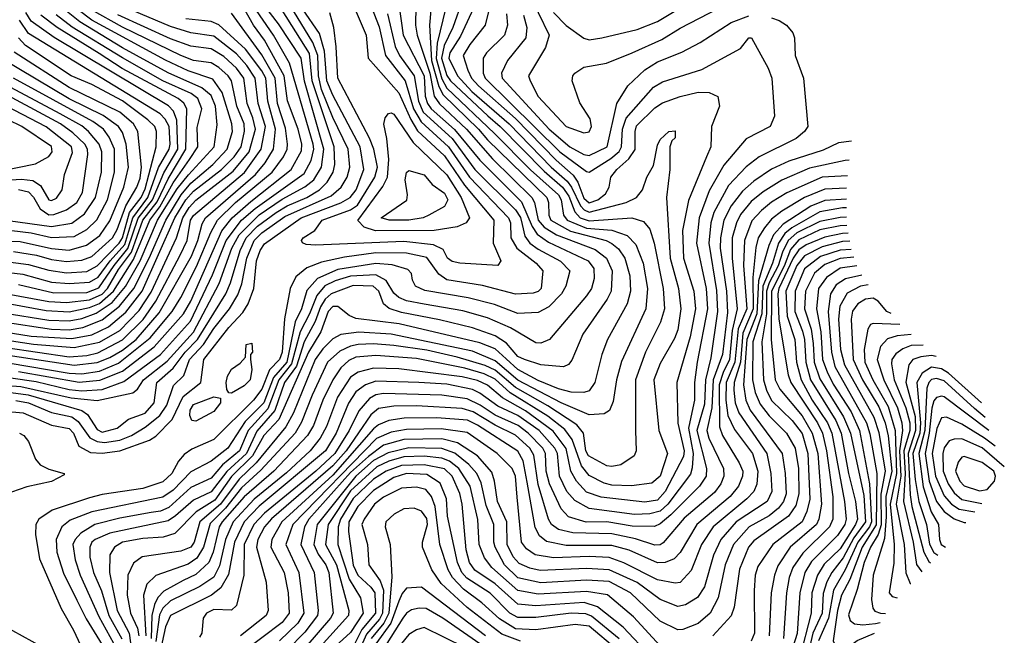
# Model space of a CAD drawing. Extents: x 501367 to 657802, y 482273 to 547541.
# Tile 641 of 656: x 616620 to 620503, y 527497 to 529926. Entities that reach past the tile are written whole.
import ezdxf

# ---------------------------------------------------------------- set-up
doc = ezdxf.new("R2010")
doc.units = 0

msp = doc.modelspace()

# ---------------------------------------------------------------- linework, layer by layer
at = {"layer": '0CON20XD'}
for points in [[(616555, 528484), (616625, 528479.4), (616823.6, 528433.6), (616925, 528423.5), (617066.2, 528453.8), (617085, 528468.2), (617108.1, 528505), (617201, 528579), (617305, 528693.9), (617406.7, 528885), (617457.2, 529025), (617485, 529076.8), (617564.2, 529155.8), (617655, 529218.3), (617745, 529266.6), (617779.7, 529295), (617810.2, 529345), (617819, 529415), (617743.2, 529683.2), (617729.9, 529775), (617640.5, 529910.5), (617501.7, 530091.7)], [(617976.9, 530055), (618038.1, 529898.1), (618062.3, 529785), (618139.6, 529685), (618173.4, 529575), (618203.6, 529523.6), (618311.2, 529425), (618393.3, 529305), (618548.2, 529145), (618555.5, 529125), (618556.4, 529065), (618580, 529025), (618657.2, 528965), (618683.2, 528935), (618675.9, 528865), (618665, 528853.3), (618645, 528846.6), (618575, 528843.8), (618445, 528877.9), (618305, 528899.9), (618272.3, 528922.3), (618225, 528988.2), (618145, 529005.1), (618025, 529005.9), (617900.9, 528989.1), (617810.4, 528969.6), (617752.5, 528947.5), (617708.4, 528911.6), (617687, 528865), (617663.7, 528746.3), (617655.6, 528615), (617644.9, 528585.1), (617605.5, 528544.5), (617575, 528468.8), (617541.8, 528425), (617385, 528269.4), (617298.3, 528231.7), (617268.9, 528211.1), (617246.2, 528183.8), (617220.2, 528135), (617185, 528102.6), (617105, 528077), (616945, 528053), (616895, 528040), (616748.5, 527991.5), (616695.2, 527954.8), (616684.2, 527935), (616682.6, 527895), (616698.4, 527798.4), (616783.3, 527603.3), (616832.7, 527517.3), (616868.7, 527438.7)], [(618105.9, 530055), (618132.7, 529865), (618215, 529705.2), (618218.8, 529625), (618227.9, 529595), (618242.8, 529575), (618335, 529493.1), (618435, 529372.5), (618598.2, 529208.2), (618640.5, 529110.5), (618660, 529080), (618705, 529048.5), (618862, 528975), (618884.4, 528945), (618884.8, 528905), (618874.3, 528865), (618855, 528837.1), (618709.1, 528665), (618675, 528649.5), (618655, 528651), (618555, 528710.8), (618465, 528749.6), (618367, 528777), (618215, 528803.4), (618145, 528816.9), (618115, 528829.9), (618095, 528847.5), (618065, 528897.5), (618025, 528920), (617925, 528913.8), (617863.5, 528896.5), (617823.8, 528876.1), (617791.7, 528838.3), (617762.8, 528765), (617726, 528694), (617692.3, 528567.7), (617642.2, 528505), (617598.9, 528391.1), (617521.2, 528305), (617486.8, 528225), (617419.7, 528170.3), (617375, 528116.9), (617295, 528080), (617208.3, 528001.7), (617175, 527987.3), (617138.2, 527981.8), (617015, 527959.8), (616916.3, 527933.7), (616860.5, 527899.5), (616838.3, 527875), (616829.5, 527855), (616838.2, 527795), (616859, 527735), (616931.9, 527571.9), (617005, 527440.4)], [(618183.3, 530055), (618180.3, 529905), (618187.6, 529865), (618236.7, 529715), (618254.9, 529625.1), (618274.9, 529594.9), (618381.3, 529495), (618485, 529376.7), (618640, 529225), (618649.7, 529205), (618664.3, 529135), (618688.1, 529108.1), (618737.3, 529077.3), (618888.9, 529018.9), (618934, 528985), (618956.2, 528935), (618952.8, 528855), (618936.7, 528823.3), (618840.3, 528685), (618797.2, 528582.8), (618784.1, 528565.9), (618764, 528556), (618675, 528564.1), (618610, 528585), (618585, 528597.3), (618539.5, 528649.5), (618495, 528679), (618405, 528710.1), (618275, 528742), (618125, 528771.5), (618076.7, 528786.7), (618054.8, 528804.8), (618036.4, 528855), (618014.2, 528874.2), (617935, 528877.9), (617848.9, 528845), (617825, 528823.4), (617806.1, 528793.9), (617784.7, 528735.3), (617741.7, 528655), (617711.5, 528558.5), (617664.1, 528494.1), (617626.4, 528383.6), (617555, 528302.9), (617514.4, 528215), (617436.3, 528143.6), (617375, 528062.9), (617305, 528030.4), (617235, 527968.2), (617205, 527949.1), (616975, 527900.7), (616918.1, 527875), (616905, 527864.2), (616896.2, 527845), (616896.8, 527805), (616911.5, 527745), (616942.2, 527672.2), (616971.4, 527575), (617023.4, 527483.4)], [(618248.9, 530055), (618235.4, 529904.6), (618243.4, 529765), (618272.5, 529662.5), (618289.8, 529629.8), (618428.9, 529495), (618465, 529451.7), (618699, 529225), (618705.7, 529205), (618706, 529155), (618714.7, 529134.7), (618791.9, 529091.9), (618932.9, 529055), (618955, 529043.8), (618981.5, 529021.5), (619005.9, 528985), (619025.5, 528915), (619028.6, 528855), (619015, 528805.6), (618937.8, 528665), (618915.7, 528605), (618888.4, 528495), (618865, 528461.6), (618845, 528454.7), (618795, 528456.9), (618745, 528469.6), (618665, 528502.7), (618585, 528545.5), (618538.1, 528588.1), (618495, 528626.9), (618435, 528651.6), (618115.9, 528725.9), (617945, 528747), (617918.7, 528758.7), (617875, 528794.8), (617855, 528794.2), (617836.3, 528775), (617807.9, 528695), (617758.9, 528615), (617641.5, 528348.5), (617583.3, 528285), (617538.6, 528205), (617455.9, 528124.1), (617389.3, 528030.7), (617315.4, 527984.6), (617231.5, 527898.5), (617185.9, 527884.1), (617105, 527878.8), (617025, 527864.5), (616993.4, 527845), (616975.6, 527814.4), (616974.2, 527745), (617004.1, 527595), (617051.4, 527505), (617056.9, 527466.9)], [(618620.7, 530045), (618707.9, 529865), (618693.2, 529816.8), (618626.9, 529705), (618632.7, 529685), (618665, 529622.9), (618775, 529505.4), (618845, 529479.7), (618865, 529484), (618875.2, 529505), (618869.7, 529535), (618828.9, 529598.9), (618798.8, 529685), (618801.2, 529705), (618809.1, 529715), (618845, 529739.1), (618933.8, 529755), (619035, 529795.7), (619152, 529848), (619225, 529892.4), (619415, 529990.9)], [(618725.1, 529955.1), (618775, 529903.9), (618845, 529853.2), (618865, 529847.1), (618915, 529854.8), (619055, 529887.3), (619135, 529919), (619356.4, 530053.6)], [(616585, 528512.6), (616685, 528499), (616815, 528466.7), (616865, 528461.9), (616945, 528467.3), (617030.8, 528499.2), (617174.8, 528605.2), (617293.6, 528736.4), (617380.7, 528919.3), (617434.4, 529055), (617494.7, 529135), (617548.1, 529181.9), (617741.2, 529318.9), (617769.6, 529370.4), (617779.5, 529415), (617776.9, 529435), (617684.2, 529754.2), (617621.3, 529865), (617512.9, 530022.9)], [(616605, 528423.2), (616655, 528414.1), (616745, 528376.7), (616825, 528358.9), (616851.2, 528341.2), (616896.7, 528276.7), (616925, 528261.4), (616955, 528258.5), (617015, 528267.5), (617060.5, 528285), (617115, 528318), (617172.7, 528365), (617200.3, 528405), (617226.8, 528483.2), (617267.7, 528522.3), (617289.4, 528585), (617344.9, 528645.1), (617385, 528707.4), (617446.8, 528785), (617479.9, 528840.1), (617496.2, 528883.8), (617516.2, 528985), (617545, 529055.1), (617575, 529085.3), (617665, 529149.2), (617848.6, 529231.4), (617887.1, 529265), (617911.3, 529305), (617921.7, 529345), (617915.4, 529415), (617855, 529539.8), (617810.8, 529650.8), (617797.7, 529705), (617795.6, 529785), (617776.6, 529836.6), (617670.6, 530010.6)], [(618365.8, 530004.2), (618328.7, 529895), (618293.3, 529825), (618283.3, 529775), (618305, 529706.6), (618318.9, 529685), (618466.7, 529546.7), (618514.7, 529505), (618688, 529328), (618760.6, 529265), (618785, 529229.8), (618808.6, 529168.6), (618830.2, 529145), (618865, 529132.6), (619034.2, 529144.2), (619079.5, 529129.5), (619105, 529100), (619121.7, 529045), (619157, 528865), (619162.5, 528785), (619147.6, 528732.4), (619087.3, 528615), (619047.8, 528505), (619047.9, 528305), (619051.6, 528225), (619042.9, 528205), (618990.6, 528169.4), (618955, 528163), (618935, 528166.1), (618862.6, 528205), (618852.2, 528225), (618843, 528295), (618817.6, 528327.6), (618702.5, 528402.5), (618575, 528475.6), (618495, 528543.7), (618455, 528562.1), (618345, 528594.7), (618225, 528621.9), (618095, 528641.3), (618015, 528647.7), (617955, 528644.4), (617925, 528638), (617881.9, 528618.1), (617834.2, 528575), (617773.6, 528445), (617731.6, 528338.4), (617706, 528295), (617570.8, 528149.2), (617495, 528079.5), (617431.1, 527998.9), (617371.5, 527938.5), (617344.8, 527845.2), (617318.6, 527801.4), (617285, 527777.4), (617156.7, 527733.3), (617121.7, 527698.3), (617107.7, 527655), (617116.9, 527495)], [(618419, 529991), (618358.2, 529861.8), (618315.6, 529795), (618312, 529775), (618346, 529705), (618403.4, 529643.4), (618550.2, 529515), (618715.6, 529345), (618778.5, 529288.5), (618796, 529266), (618832.1, 529192.1), (618846.1, 529176.1), (618865, 529167.1), (619011.5, 529205), (619052.7, 529225), (619075.5, 529255), (619093.3, 529305), (619118.8, 529351.2), (619135, 529431.2), (619145, 529453.8), (619180, 529485), (619205, 529487.5), (619205, 529460), (619191.7, 529448.3), (619183.3, 529425), (619183.8, 529335), (619171.1, 529225), (619184.6, 528985.4), (619217.5, 528865), (619227.5, 528785), (619215, 528701.9), (619201.9, 528668.1), (619145, 528570), (619121.1, 528505), (619140, 528305), (619174.7, 528215), (619145.1, 528124.9), (619113, 528097), (619032.8, 528087.2), (618955, 528090), (618925, 528098), (618865, 528127.4), (618835.5, 528165.6), (618799.2, 528269.2), (618769.7, 528309.7), (618702.4, 528362.4), (618554.5, 528454.5), (618495, 528508.2), (618451.4, 528528.6), (618375, 528551.1), (618185, 528589.1), (618025, 528600.7), (617945, 528594.3), (617918.2, 528581.8), (617887, 528553), (617854.3, 528505), (617815.1, 528425), (617778.4, 528325), (617754.6, 528285), (617622, 528145), (617505, 528043), (617418.3, 527945), (617407.2, 527925), (617382.5, 527825), (617365.6, 527784.4), (617315, 527736.6), (617265, 527713.4), (617188.3, 527671.7), (617164.2, 527645.8), (617151.4, 527618.6), (617141.5, 527575), (617138.1, 527485)], [(616545, 528383.2), (616633.3, 528375), (616745, 528326.1), (616815, 528313.1), (616832.4, 528295), (616852.9, 528242.9), (616898.8, 528218.8), (616945, 528216.3), (617015, 528225.1), (617132.3, 528267.7), (617157.4, 528282.6), (617221, 528349), (617265, 528440), (617333.8, 528495), (617346.7, 528585), (617445, 528711.1), (617499.7, 528770.3), (617520.6, 528805), (617543.9, 528865), (617554.2, 528975), (617567.9, 529015), (617585, 529042.2), (617730.6, 529145), (617886.4, 529203.6), (617923.7, 529225), (617946.9, 529255), (617977.4, 529335), (617962.9, 529425), (617855, 529628.1), (617831.4, 529685), (617822.6, 529802.6), (617801.9, 529871.9), (617735, 529968.8)], [(616555, 528733.5), (616745.1, 528705.1), (616815, 528702.3), (616868.6, 528711.4), (616945, 528741.6), (617014, 528796), (617070.1, 528865), (617130.8, 528985), (617195.9, 529135), (617256.7, 529235), (617295, 529281.9), (617381.4, 529355), (617438.1, 529415), (617458.7, 529485), (617456.8, 529515), (617418.8, 529638.9), (617382, 529692), (617285, 529725.1), (617195, 529766.2), (616905, 529925.1), (616850.5, 529965)], [(616555, 528769.7), (616735, 528741), (616815, 528737.4), (616865, 528747.3), (616921.6, 528768.4), (616985, 528810), (617036.7, 528873.3), (617095.1, 528975), (617164, 529135), (617241.3, 529258.6), (617285.3, 529314.7), (617387.2, 529425), (617398.4, 529511.6), (617392.6, 529585), (617375, 529627.5), (617338, 529658), (617205, 529717.1), (617025, 529815.7), (616857.7, 529917.7), (616797.9, 529965)], [(616565, 528633.3), (616815, 528596.6), (616885, 528601.6), (616927.8, 528612.2), (617025, 528663), (617106.8, 528743.2), (617156.9, 528815), (617252.2, 528997.8), (617280.5, 529055), (617294, 529135), (617305, 529154.2), (617506.9, 529323.1), (617572.7, 529415), (617589.1, 529505), (617559.9, 529595), (617548.6, 529695), (617516, 529745), (617475, 529791.8), (617385, 529860.8), (617295, 529875.1), (617215, 529899.2), (617036.7, 529975)], [(616575, 528572.5), (616815, 528531.5), (616865, 528529.3), (616935, 528539.6), (617009.1, 528570.9), (617135, 528670.7), (617221.1, 528775), (617255, 528829.8), (617317.8, 528952.2), (617373.3, 529086.7), (617399.6, 529135), (617470.8, 529205), (617616.1, 529325), (617659.9, 529385), (617674.6, 529415), (617676.3, 529435), (617668.6, 529498.6), (617637.3, 529595), (617627.5, 529695), (617575, 529787.9), (617455, 529952.3)], [(616585, 528454.8), (616653.9, 528446.1), (616864.6, 528384.6), (616887.8, 528367.8), (616925, 528309.4), (616945, 528298.6), (617004.4, 528315), (617049.5, 528350.5), (617115, 528374.3), (617149.7, 528415), (617161, 528495), (617225, 528550.7), (617272.1, 528615), (617320.6, 528665), (617432.5, 528845), (617451.8, 528888.2), (617489.5, 529015), (617513.6, 529065), (617558.3, 529111.7), (617631.2, 529165), (617675, 529191.4), (617752.6, 529225), (617801.9, 529255), (617832.6, 529285), (617856.6, 529325), (617863.2, 529355), (617860.5, 529425), (617773.2, 529685), (617762.3, 529792.3), (617655, 529964.1)], [(616615, 528537.9), (616855, 528495.6), (616936.4, 528503.6), (617025, 528539.2), (617150.8, 528635), (617265.9, 528765), (617295, 528815.7), (617417.4, 529092.6), (617457.7, 529145), (617531.3, 529208.7), (617690, 529335), (617731.7, 529408.3), (617732.5, 529435), (617718.2, 529495), (617676.1, 529606.1), (617662.8, 529705), (617585.7, 529845.7), (617542.5, 529905), (617503.1, 529975)], [(616615, 528880.9), (616755, 528848.6), (616885, 528850), (616932.1, 528867.8), (616993.1, 528956.9), (617047, 529023), (617086.6, 529143.4), (617143.3, 529215), (617187.9, 529322.1), (617243.1, 529415), (617239.3, 529529.3), (617226.8, 529565), (617206.5, 529586.5), (616756.2, 529856.2), (616665, 529919.9), (616644.8, 529954.8)], [(618069.8, 529949.8), (618100.7, 529820.7), (618118, 529785), (618175.8, 529705), (618192.6, 529605), (618211.5, 529561.5), (618325, 529457), (618415, 529335.7), (618575, 529176), (618595, 529145.9), (618601.8, 529118.2), (618612.5, 529072.5), (618631.8, 529045), (618665, 529020.3), (618753.2, 528973.2), (618789.1, 528935), (618774.2, 528875), (618757.2, 528845), (618706.2, 528793.8), (618665, 528770.3), (618585, 528767.3), (618492.1, 528802.1), (618388.5, 528828.5), (618217.7, 528857.7), (618181.4, 528875), (618168.7, 528898.7), (618165.6, 528925), (618150.4, 528940.4), (618089, 528959), (618025, 528964.7), (617875, 528940.2), (617794.4, 528905.6), (617751.9, 528858.1), (617730.8, 528785), (617706.1, 528733.9), (617673.1, 528575), (617621.3, 528515), (617582.2, 528415), (617508.9, 528341.1), (617441, 528235), (617375, 528183.7), (617295, 528142.3), (617225, 528069.4), (617185, 528042), (616905, 527983.8), (616818.8, 527951.2), (616785.8, 527925), (616763.7, 527875), (616766.2, 527825), (616792.5, 527742.5), (616845.5, 527635.5), (616882.2, 527562.2), (616966.6, 527425)], [(617507.1, 529487.1), (617505.5, 529515), (617476, 529585), (617454.7, 529684.7), (617442, 529705), (617405, 529737.3), (617375, 529756.6), (617305, 529765.9), (617255, 529784.6), (617025, 529896.3), (616903.5, 529965)], [(618301, 529975), (618266.5, 529833.5), (618262.6, 529772.7), (618285, 529693.3), (618305, 529656), (618492.7, 529477.3), (618633.8, 529333.8), (618744.2, 529235), (618755.3, 529215), (618763.9, 529155), (618778.5, 529135), (618855, 529103.5), (618955.3, 529095.3), (619015, 529075.2), (619049.7, 529039.7), (619078.9, 528965), (619095.5, 528865), (619089.5, 528785), (618993, 528577), (618973.6, 528505), (618959.8, 528420.2), (618946, 528384), (618925, 528370.4), (618865, 528366.7), (618755.2, 528415), (618585, 528504.5), (618495, 528580.8), (618405, 528618.4), (618085, 528686), (617957.3, 528692.7), (617886.3, 528683.7), (617855, 528667), (617815, 528626.9), (617785, 528585.6), (617699.8, 528375), (617669.7, 528320.3), (617552.3, 528177.7), (617485, 528113.6), (617411.3, 528015), (617330, 527945), (617307.8, 527865), (617295, 527845.2), (617255, 527829.5), (617103.3, 527806.7), (617068.5, 527781.5), (617046.5, 527735), (617043.3, 527655), (617057.5, 527585), (617084.8, 527524.8), (617089.5, 527495)], [(618475.1, 529984.9), (618455.8, 529905), (618395, 529828.9), (618368.7, 529785), (618386.6, 529726.6), (618401.1, 529695), (618428.6, 529665), (618575, 529535.8), (618735, 529371.5), (618802.4, 529312.4), (618821.4, 529285), (618845, 529221.9), (618865, 529204.2), (618899.5, 529215), (618930.4, 529239.6), (618944.7, 529265), (618951.6, 529305), (618974.3, 529335), (619022.1, 529377.9), (619046.4, 529413.6), (619046.7, 529485), (619052.2, 529507.8), (619125, 529578.7), (619155, 529598.4), (619225, 529623.9), (619295, 529640.4), (619339.2, 529639.2), (619372.9, 529622.9), (619379.7, 529585), (619348.6, 529505), (619345.3, 529425), (619327.8, 529385), (619257.5, 529212.5), (619234, 529095), (619238.2, 528985), (619278.8, 528855), (619285.1, 528785), (619264.1, 528675), (619210.7, 528495), (619215.4, 528334.6), (619240.5, 528225), (619237.8, 528202.2), (619164.7, 528065), (619135, 528030.1), (619085, 528022), (618912.4, 528042.4), (618855, 528062.2), (618815.7, 528105.7), (618793.6, 528145), (618775, 528234.8), (618723.2, 528303.2), (618615, 528382.9), (618524.5, 528434.5), (618464.2, 528484.2), (618425, 528502.2), (618365, 528517.3), (618115, 528548.8), (618015, 528550.9), (617954.9, 528535.1), (617925, 528515.9), (617873.5, 528436.5), (617829.4, 528320.6), (617804.6, 528275), (617765.2, 528225), (617671.5, 528138.5), (617545, 528034), (617461.2, 527945), (617431.9, 527875), (617408.5, 527771.5), (617385, 527727), (617330.9, 527689.1), (617215, 527633), (617185, 527604.5), (617171.9, 527578.1), (617157.5, 527472.5)], [(618539.5, 529949.5), (618543.5, 529905), (618532.2, 529865), (618460.3, 529795), (618447.1, 529775), (618448.2, 529715), (618455.1, 529695), (618749.7, 529405), (618855, 529327.2), (618865, 529325.3), (618951.7, 529378.3), (618983.6, 529406.4), (618993.8, 529425), (618997.3, 529495), (619012, 529538), (619119.8, 529660.2), (619155, 529680.8), (619310.3, 529729.7), (619463, 529813), (619495, 529854.2), (619505.8, 529855), (619571.8, 529735), (619586.1, 529695), (619596.2, 529545), (619578.9, 529505), (619484.4, 529455.6), (619397.1, 529352.9), (619338.8, 529251.2), (619298.8, 529145), (619288.4, 529045), (619327.5, 528865), (619332.5, 528785), (619291.2, 528575), (619280.5, 528495), (619280.8, 528425), (619273.8, 528395), (619256.8, 528315), (619275.4, 528215), (619272.4, 528157.6), (619265, 528133.5), (619175.4, 528015), (619145, 527987.2), (619105, 527976.2), (619045, 527974.4), (618865, 527996.9), (618808.7, 528028.7), (618777.7, 528065), (618748.2, 528125), (618740.6, 528215), (618730.7, 528235), (618668.9, 528305), (618585, 528364.7), (618505, 528401.8), (618435, 528452.9), (618405, 528466.9), (618305, 528487.7), (618194.4, 528494.4), (618025, 528499.7), (617983.4, 528485), (617945, 528457.8), (617916.8, 528413.2), (617867.8, 528295), (617826.1, 528225), (617565, 528006.7), (617504.9, 527945), (617466.7, 527865), (617443.4, 527736.6), (617413, 527685), (617375.8, 527655), (617214.9, 527575), (617195, 527530.4), (617165, 527390.6)], [(617935.3, 529985), (617986.1, 529865), (617994.5, 529774.5), (618115, 529637.4), (618161.9, 529531.9), (618188.4, 529488.4), (618295, 529389.3), (618373.9, 529273.9), (618489.2, 529135), (618486.9, 529045), (618516.7, 528975), (618505, 528955.8), (618355, 528965.4), (618325, 528972.3), (618306.9, 528985), (618289.7, 529019.7), (618251.6, 529038.4), (618135, 529050.5), (617786.9, 529036.9), (617749.2, 529039.2), (617735, 529046.2), (617731.5, 529055), (617737.5, 529065), (617783.6, 529095), (617812.7, 529135), (617925, 529176.5), (617951.7, 529195), (618020.8, 529305), (618031.3, 529345), (618016.2, 529415), (617998.9, 529458.9), (617874.8, 529695), (617868.6, 529818.6), (617858.6, 529895), (617842.9, 529952.9)], [(616555, 528931.5), (616631.8, 528921.8), (616745, 528891.1), (616815, 528884.7), (616895, 528890), (616929.5, 528910.5), (616976.3, 528975), (617035, 529039.7), (617065.9, 529145), (617125.5, 529225), (617167.4, 529342.6), (617209.3, 529415), (617213.6, 529435), (617209.6, 529505), (617194.1, 529534.1), (617174.4, 529555), (616655, 529872.2), (616619.9, 529925)], [(616556.7, 528846.7), (616735, 528814.2), (616805, 528809.8), (616895, 528821.2), (616945, 528842.9), (616965.8, 528865), (617010.3, 528940.3), (617061.2, 529008.8), (617105.2, 529135), (617161.8, 529208.2), (617205, 529298.8), (617275.3, 529415), (617279.1, 529575), (617267.5, 529597.5), (617245.4, 529615.4), (617023.9, 529733.9), (616932.8, 529792.8), (616768, 529895), (616704, 529944)], [(616575, 528806.3), (616725, 528778.6), (616815, 528773.5), (616895, 528790.9), (616935, 528806.6), (616990, 528855), (617069.4, 528980.6), (617133, 529135), (617172.4, 529187.6), (617225, 529282.1), (617289.8, 529375), (617322.6, 529425), (617319.5, 529500.5), (617337.9, 529575), (617322.7, 529615), (617296.8, 529635), (617185, 529685.5), (617025, 529775.3), (616827.4, 529897.4), (616763.8, 529945)], [(616575, 528602.3), (616835, 528562.6), (616925, 528573.3), (616975, 528593.5), (617025, 528622), (617078.7, 528665), (617170.5, 528769.5), (617296.9, 528993.1), (617322.4, 529055), (617339, 529121), (617353.3, 529145), (617549.3, 529315), (617588.4, 529361.6), (617621.4, 529415), (617628.8, 529495), (617598, 529605), (617590.4, 529695), (617574.9, 529725), (617510.4, 529810.4), (617405.7, 529905.7), (617375, 529918.6), (617275, 529929.3)], [(617539.3, 529539.3), (617516.7, 529595), (617503.9, 529695), (617474.9, 529734.9), (617425, 529780.6), (617375, 529811.6), (617295, 529821.9), (617215, 529850.5), (617007.3, 529945)], [(619584, 529934), (619615, 529922.8), (619644.3, 529904.3), (619669.1, 529875), (619675.4, 529855), (619677.6, 529785), (619711.2, 529695), (619727.5, 529505), (619715.3, 529485), (619681.9, 529458.1), (619536.1, 529385), (619485, 529345.2), (619415, 529272.2), (619357.7, 529165), (619345.6, 529125), (619338.1, 529045), (619368.3, 528858.3), (619372, 528775), (619345, 528591.8), (619324.8, 528505.2), (619320.8, 528409.2), (619289.6, 528305), (619328.3, 528155), (619326.9, 528125), (619301.3, 528085), (619187.4, 527972.6), (619145, 527936.4), (619123.1, 527926.9), (619035, 527927.4), (618935, 527945.5), (618854.2, 527944.2), (618784.1, 527965), (618755, 527995.9), (618709.8, 528095), (618696.2, 528145), (618694, 528215), (618682.9, 528235), (618624.9, 528295), (618586.3, 528325), (618495, 528365.9), (618435.2, 528405), (618385, 528430.2), (618284.4, 528444.4), (618055, 528450.9), (618025, 528446.4), (617998.9, 528431.1), (617957.5, 528382.5), (617918.6, 528305), (617863.3, 528215), (617787.4, 528145), (617585, 527979.3), (617543, 527935), (617505.6, 527855), (617503.8, 527735), (617474.7, 527615.3), (617455, 527596.7), (617385, 527598.9), (617356.7, 527585), (617343.3, 527565), (617338.8, 527505), (617329.7, 527490.3)], [(618606.2, 529943.8), (618619.8, 529895), (618616, 529855), (618543.1, 529765), (618519.3, 529715), (618522.2, 529695), (618707.8, 529495), (618789.8, 529425), (618845, 529394), (618865, 529390), (618936, 529425), (618974.5, 529595.5), (619017.8, 529665), (619085, 529728.4), (619135, 529759.8), (619231.5, 529798.5), (619303.1, 529836.9), (619426.2, 529915), (619495, 529941.6)], [(616555, 528973.1), (616655, 528960.9), (616735, 528937.8), (616805, 528927.5), (616885, 528933), (616925, 528955.4), (617012.8, 529045), (617025.2, 529065), (617052.9, 529165), (617099.2, 529225), (617115, 529258.7), (617158.8, 529425), (617160, 529485), (617152.5, 529505), (617125, 529531.7), (617025, 529605.8), (616905, 529670.3), (616823.3, 529705), (616643, 529825), (616615.9, 529855)], [(616595, 529012.2), (616686.6, 528996.6), (616745, 528980), (616805, 528972.6), (616865, 528976.9), (616905, 528991.4), (616986.4, 529065), (617005, 529098.6), (617038.6, 529191.4), (617082.5, 529265), (617095, 529300.4), (617100.8, 529345), (617086.5, 529485), (617069.1, 529515), (617015, 529561.1), (616815, 529658.9), (616597.8, 529797.8)], [(616555, 529054.1), (616621.3, 529051.3), (616745, 529024), (616815, 529017), (616883.8, 529036.2), (616935.8, 529075), (616975, 529132), (617031.1, 529265), (617048.7, 529345), (617039.9, 529435), (617025, 529481.8), (617010.3, 529505), (616948.6, 529548.6), (616815, 529613.4), (616555, 529769.2)], [(616545, 529099.3), (616665, 529085.5), (616745, 529067.1), (616835, 529071), (616885, 529099), (616923.8, 529136.1), (616965.8, 529215), (616993.6, 529325), (616994.1, 529415), (616972.8, 529462.8), (616950.3, 529495), (616909, 529525), (616595, 529695.1)], [(616615, 529256.2), (616655, 529247), (616675, 529226.5), (616700.3, 529180.3), (616735, 529156.9), (616755, 529157.9), (616805, 529176.1), (616845, 529205.6), (616867.3, 529245), (616888.3, 529395), (616887.6, 529415), (616877.1, 529435), (616830.1, 529480.1), (616781.4, 529515), (616504.1, 529664.1)], [(616575, 529134.2), (616745, 529109.8), (616825, 529123.4), (616875, 529159.8), (616919.6, 529225), (616942.6, 529325), (616943.3, 529405), (616933.2, 529435), (616891.8, 529485), (616865, 529506.9), (616780.2, 529555), (616565, 529668.7)], [(616565, 529293.1), (616626.6, 529296.6), (616671.9, 529291.9), (616701.7, 529271.7), (616735, 529216), (616745, 529212.3), (616765, 529221.7), (616787.5, 529255), (616796.1, 529316.1), (616828.1, 529401.9), (616824.1, 529425), (616725, 529504.1), (616473.4, 529633.4)], [(616455, 529311.6), (616682.3, 529357.7), (616735, 529386.1), (616748, 529405), (616745, 529425.6), (616628.3, 529505), (616465, 529583.8)], [(618023, 529093), (617978, 529108), (617953.8, 529133.9), (618052.4, 529267.6), (618070.6, 529305), (618075.1, 529375.1), (618067.9, 529457.9), (618055.4, 529514.6), (618060.7, 529539.3), (618074.4, 529555.6), (618085, 529558.6), (618095, 529553.5), (618171.6, 529441.6), (618305, 529313.8), (618361, 529225), (618393.3, 529145), (618381.1, 529125), (618345, 529108.5), (618255, 529094.6), (618023, 529093)], [(616543.9, 528666.1), (616674.7, 528645.3), (616835, 528632.4), (616935, 528653.4), (617015, 528699.8), (617091.2, 528778.8), (617138.6, 528851.4), (617238.3, 529065), (617263, 529145), (617288.5, 529185), (617315, 529214.6), (617461.9, 529328.1), (617524.7, 529405), (617549.8, 529495), (617539.3, 529539.3)], [(616525, 528700.3), (616665, 528678.1), (616825, 528667.8), (616905, 528682.9), (616970.8, 528715), (617038.1, 528771.9), (617102.4, 528855), (617232.2, 529145), (617275, 529214.9), (617305, 529250.2), (617415.7, 529335), (617465.3, 529384.7), (617492.8, 529425), (617507.1, 529487.1)], [(619900.1, 529447.2), (619849.3, 529440.7), (619787.9, 529412.1), (619652.4, 529367.6), (619585, 529335.9), (619515, 529289.5), (619470.4, 529249.6), (619425, 529191.9), (619396.9, 529135), (619383.5, 529065), (619382.5, 529025), (619407, 528855), (619410.7, 528770.7), (619391.3, 528605), (619354.7, 528505), (619349.3, 528395), (619329, 528305), (619337.2, 528275), (619395.2, 528155), (619397.1, 528125), (619384.4, 528095), (619359.3, 528060.7), (619240, 527960), (619157.8, 527862.2), (619145, 527854), (619125, 527853.1), (619048, 527878), (618955, 527897.6), (618801, 527901), (618745, 527914.8), (618717.7, 527935), (618705.2, 527955), (618665, 528092), (618647.7, 528207.7), (618631.6, 528235), (618575, 528287.5), (618495, 528326.1), (618408.3, 528378.3), (618365, 528392), (618185, 528403), (618095, 528401.9), (618035, 528391.7), (618005, 528367.1), (617907.2, 528225), (617855, 528166.4), (617612.8, 527957.2), (617585, 527925.2), (617558.9, 527875), (617553.6, 527845), (617592.6, 527707.4), (617600.3, 527595), (617591.7, 527575), (617490.3, 527495)], [(619891.4, 529371.8), (619875, 529371.2), (619735, 529340.5), (619625, 529293), (619552.3, 529247.7), (619505, 529208.3), (619462.8, 529157.2), (619446.5, 529125), (619429.4, 529065), (619428.9, 528985), (619449.6, 528785), (619429.8, 528700.2), (619419.4, 528585), (619394, 528534), (619378.1, 528485), (619379.1, 528319.1), (619391.6, 528285), (619457.6, 528177.6), (619471.1, 528145), (619470.5, 528125), (619454.1, 528085), (619421.3, 528045), (619290.4, 527935), (619225, 527823.3), (619201, 527799), (619165.8, 527785), (619135, 527782.8), (619022.8, 527832.8), (618955, 527851.6), (618775, 527851.2), (618697.1, 527867.1), (618669.3, 527889.3), (618652.1, 527922.1), (618621.6, 528101.6), (618605.1, 528185), (618585, 528224.1), (618425, 528326.4), (618385.4, 528345.4), (618265, 528355.1), (618135.6, 528354.4), (618075.3, 528344.7), (618035, 528327.7), (618015, 528312.4), (617855, 528128.4), (617653.6, 527945), (617613.9, 527875), (617610.3, 527845), (617662.5, 527745), (617679.1, 527665), (617682.7, 527585), (617655, 527548), (617495, 527427.2)], [(618155, 529134.9), (618076.7, 529135), (618045.6, 529145), (618146.4, 529213.6), (618149.4, 529235), (618139.6, 529295), (618145, 529323.8), (618155, 529330.8), (618215, 529314.5), (618245.9, 529275.9), (618295, 529241.6), (618307.7, 529215), (618295, 529189.1), (618234, 529155), (618211.2, 529145), (618155, 529134.9)], [(619884.2, 529309.7), (619785, 529304.6), (619645, 529243.4), (619585, 529206.5), (619545, 529173.4), (619507.5, 529132.6), (619477.6, 529055), (619474.2, 528955.8), (619487.9, 528785), (619453.6, 528706.4), (619440.2, 528575), (619405.9, 528495), (619404.4, 528425), (619412.6, 528365), (619438.9, 528308.9), (619509.6, 528215), (619530.6, 528145), (619526.5, 528093.5), (619514.4, 528065), (619487.6, 528035), (619354.5, 527925.5), (619309, 527855), (619267.8, 527752.2), (619225, 527705.3), (619205, 527703.3), (619135, 527716.1), (619003, 527783), (618945, 527803.9), (618865, 527807.9), (618725, 527802.8), (618652.7, 527815), (618618.9, 527838.9), (618598.5, 527865), (618581.8, 528041.8), (618575.7, 528125), (618561.7, 528155), (618503.3, 528215), (618385, 528297.8), (618281.5, 528311.5), (618145, 528309.1), (618085, 528298.2), (618026.4, 528273.6), (617697.2, 527935), (617670, 527855), (617720.7, 527745), (617740.4, 527585), (617716.4, 527545), (617644.9, 527475.1)], [(619880.5, 529261), (619795, 529257.2), (619714.9, 529225.1), (619625, 529170.6), (619585, 529139.8), (619556.8, 529105), (619532.4, 529065), (619522.7, 529027.3), (619511.6, 528908.4), (619512.4, 528785), (619471.2, 528688.8), (619461.9, 528575), (619437.4, 528495), (619436.3, 528465), (619441.8, 528415), (619455.6, 528375), (619566, 528215), (619581.4, 528135), (619585.5, 528065), (619567, 528025), (619445.2, 527945), (619384.5, 527875), (619356.5, 527813.5), (619321, 527689), (619293.4, 527646.6), (619245, 527617.6), (619215, 527611.2), (619145, 527639), (619054.8, 527705), (618945, 527756.1), (618855, 527760.6), (618672.9, 527753), (618631.7, 527761.7), (618589.8, 527779.8), (618566.5, 527806.5), (618542.9, 527855), (618540.4, 527945), (618504.5, 528025), (618493, 528105), (618481.2, 528141.2), (618424.8, 528205), (618347, 528257), (618285, 528272.1), (618135, 528269.8), (618055, 528246.9), (617995, 528203.1), (617925, 528139.4), (617760.8, 527955), (617743.4, 527925), (617729, 527855), (617781, 527745), (617797.5, 527595), (617794.6, 527575), (617745, 527509.8), (617675, 527438)], [(619880.5, 529218.7), (619795, 529212.7), (619739.4, 529190.6), (619630.4, 529119.6), (619592.8, 529077.2), (619574.7, 529035.3), (619533.8, 528896.2), (619527, 528765), (619487.1, 528665), (619473.6, 528485), (619483.8, 528425), (619500.9, 528385), (619626.4, 528215), (619639, 528135), (619642, 528055), (619632.5, 528025), (619611.7, 527998.2), (619575, 527969.1), (619497, 527925), (619434.5, 527855), (619402.3, 527775), (619375, 527645.5), (619342.4, 527585), (619295, 527543.8), (619235, 527520.2), (619215, 527518.8), (619145, 527553.2), (619028.9, 527665), (618945, 527708.9), (618855, 527714.9), (618675, 527704.7), (618585, 527723.3), (618531.6, 527775), (618495.4, 527845), (618489.4, 527865), (618489.6, 527935), (618459.6, 528009.6), (618439.4, 528099.4), (618422.5, 528135), (618390.6, 528170.6), (618335.4, 528215.4), (618285, 528233.6), (618155, 528236.5), (618073.2, 528216.8), (618015, 528186.6), (617945, 528125.6), (617793.3, 527935), (617780.4, 527855), (617797.5, 527817.5), (617827.5, 527775), (617838.8, 527745), (617855.5, 527585), (617845.2, 527565), (617748.5, 527451.5)], [(619880.5, 529184), (619865, 529183.6), (619775, 529168.3), (619665.2, 529104.8), (619637.5, 529082.5), (619612.9, 529045), (619588.6, 528965), (619550.1, 528875), (619545.9, 528765), (619510.6, 528655), (619509.7, 528505), (619520.6, 528455), (619539.5, 528409.5), (619575, 528362.8), (619643.3, 528295), (619677.6, 528235), (619691.2, 528155), (619691.8, 528055), (619680.1, 528009.9), (619652.2, 527967.8), (619515, 527869.5), (619493.5, 527845), (619458.1, 527758.1), (619437.5, 527607.5), (619425.4, 527574.6), (619352.9, 527495)], [(619880.5, 529147.2), (619855, 529146.3), (619775, 529130.2), (619685, 529085), (619649.8, 529055), (619628.4, 529008.4), (619610.8, 528955), (619575, 528888.5), (619565, 528855), (619564.7, 528765.3), (619546.4, 528655), (619553.2, 528505), (619564.4, 528464.4), (619585, 528424.3), (619666.4, 528345), (619705, 528293.5), (619728, 528215), (619736.2, 528033.8), (619724.6, 527985), (619705.2, 527945), (619589.6, 527855), (619531.1, 527768.9), (619520.4, 527735), (619515.9, 527674.1), (619517.9, 527505), (619505, 527473.4)], [(619882.1, 529114.6), (619855, 529113.1), (619775, 529096.8), (619692.4, 529057.6), (619660, 529020), (619634, 528954), (619584.8, 528855), (619583.3, 528665), (619599.3, 528505), (619618, 528468), (619705, 528362.7), (619745.5, 528295), (619766.8, 528215), (619781.5, 528015), (619771.7, 527955), (619762, 527935), (619658.7, 527845), (619609.1, 527770.9), (619596.1, 527735), (619583.9, 527665), (619574.9, 527495)], [(619887.4, 529083.9), (619865, 529082.5), (619795, 529068.2), (619721.6, 529038.4), (619692.3, 529017.7), (619670.6, 528985), (619614, 528866), (619609.7, 528845), (619614.2, 528744.2), (619650, 528525), (619660.4, 528495), (619765.9, 528335), (619786, 528295), (619801.6, 528225), (619826.1, 528043.9), (619826.8, 527955), (619814, 527925), (619708.5, 527821.5), (619668.4, 527765), (619654, 527725), (619643.7, 527665), (619632.2, 527485)], [(619892.9, 529052.2), (619865, 529050.5), (619785, 529030.3), (619715, 528994.4), (619685, 528956), (619641.8, 528855), (619646.2, 528756.2), (619677.2, 528665), (619683.5, 528575), (619702, 528505), (619745.3, 528425), (619805.2, 528335.2), (619822.6, 528295), (619872.4, 528025), (619878.5, 527955), (619873.8, 527935), (619845, 527891.5), (619742, 527788), (619716.2, 527745), (619696.1, 527665), (619685.6, 527504.4), (619660.9, 527425)], [(619898.4, 529020), (619855, 529016.5), (619778, 528992), (619715, 528943.2), (619677.7, 528855), (619676.9, 528775), (619707.4, 528697.4), (619714.8, 528664.8), (619719.8, 528575), (619739, 528505), (619837.8, 528345), (619859, 528295), (619888.8, 528135), (619916.4, 528025), (619923.4, 527955), (619916.5, 527935), (619855, 527838.5), (619792.8, 527777.2), (619765.4, 527735), (619744.2, 527665), (619741.6, 527585), (619694.8, 527405.2)], [(619909.4, 528988.6), (619855.8, 528984.2), (619795, 528960.3), (619754.3, 528925.7), (619719.3, 528855), (619715.4, 528785), (619741.6, 528705), (619748.4, 528648.4), (619753.4, 528575), (619775, 528509.3), (619868.8, 528358.8), (619896.8, 528295), (619948.4, 528048.4), (619954.9, 527945.1), (619908.9, 527881.1), (619867.7, 527802.3), (619822, 527745), (619802.3, 527707.7), (619788.3, 527661.8), (619784.4, 527585), (619748.2, 527505), (619719.2, 527380.8)], [(619920.9, 528955.7), (619855, 528946.1), (619801, 528909), (619769.5, 528865), (619762.1, 528785), (619778.8, 528695), (619786.2, 528585), (619803.8, 528536.2), (619827.9, 528487.8), (619898.4, 528378.4), (619932, 528305), (619970.5, 528095), (619979.6, 527945), (619971.7, 527925), (619925.3, 527864.7), (619875.1, 527755), (619829.7, 527675), (619809.8, 527565), (619769.9, 527475)], [(619940.7, 528917.8), (619876.2, 528903.8), (619840.1, 528879.9), (619817.1, 528845), (619807.5, 528775), (619820.8, 528615), (619835, 528558), (619958.9, 528335), (619972.2, 528292.2), (619999.6, 528135), (619997.1, 527932.9), (619942.1, 527845), (619892.9, 527717.1), (619860.6, 527655), (619845.5, 527594.5), (619827.4, 527475), (619844.5, 527434.5), (619855, 527428.8), (619865, 527432.7), (619923, 527477), (619990.8, 527506)], [(619966.2, 528880.1), (619935.1, 528874.9), (619882.9, 528847.1), (619854.6, 528795.4), (619849.1, 528745), (619856.7, 528625), (619872.2, 528565), (619987.6, 528357.6), (620007.4, 528297.4), (620020.3, 528225), (620032.4, 528145), (620016, 528054), (620016.8, 527933.2), (620005, 527895), (619975, 527845.2), (619949.6, 527785), (619922.1, 527677.9), (619887.8, 527577.8), (619895.5, 527555.5), (619912.6, 527542.6), (619945, 527538.5), (619995, 527543.8), (620013.3, 527547.1)], [(620055.9, 528767.3), (620038.8, 528775), (620005.9, 528815), (619985, 528827.2), (619955, 528823.8), (619924.5, 528805.5), (619903.9, 528776.1), (619898.5, 528745), (619906.6, 528585), (619944.1, 528505), (620008.2, 528398.2), (620032.4, 528335), (620044.1, 528284.1), (620059.7, 528145), (620034.9, 528044.9), (620036.3, 527965), (620030.3, 527879.7), (619985.2, 527734.8), (619979, 527639), (619984.2, 527604.2), (619991.8, 527591.8), (620013.9, 527583.9), (620034.8, 527583.8)], [(620090.2, 528723.2), (619985, 528727.2), (619975, 528722.9), (619964.4, 528705.6), (619950, 528625), (619953.3, 528575), (619984.9, 528505), (620045, 528400.6), (620072.2, 528305), (620078, 528135), (620052.1, 528015), (620067.8, 527855), (620067.7, 527782.3), (620048.5, 527665), (620060.2, 527650.2), (620079.6, 527644.4)], [(620135.4, 528684), (620080.6, 528679.4), (620042.7, 528667.3), (620015, 528636.1), (620000.8, 528585), (620027.2, 528505), (620081.6, 528395), (620098.8, 528335), (620101.6, 528305), (620090, 528225), (620094.4, 528125.6), (620076.3, 528015), (620107.9, 527855), (620114.1, 527744.1), (620132, 527702), (620133.7, 527701.1)], [(617455, 528453.1), (617444.4, 528454.4), (617436.8, 528466.8), (617433.8, 528495), (617439.7, 528520.3), (617455, 528547.1), (617489.1, 528570.9), (617510, 528595), (617512.5, 528645), (617535, 528650), (617537.5, 528615), (617530, 528605), (617530, 528585), (617535.5, 528545.5), (617528.9, 528505), (617505, 528481.9), (617455, 528453.1)], [(620183.3, 528642.3), (620135, 528640.4), (620102.4, 528627.6), (620075, 528608.1), (620059.3, 528585), (620058.4, 528568.4), (620068.8, 528505), (620114.1, 528395), (620129.7, 528335), (620130, 528305), (620107.1, 528225), (620112.1, 528135), (620105.1, 528025), (620143.7, 527865), (620156.6, 527776.6), (620177.1, 527747.2)], [(620234.6, 528597.8), (620215, 528601.8), (620174.1, 528595.9), (620142.5, 528585), (620125.9, 528565), (620114.1, 528495.9), (620150.6, 528360.6), (620152.5, 528305), (620123.1, 528215), (620131.3, 528051.3), (620137.8, 528005), (620185.5, 527825.5), (620205, 527787.7), (620211.3, 527783.2)], [(620412.4, 528414.9), (620282.1, 528532.1), (620255, 528548.7), (620215, 528555.1), (620178.3, 528531.7), (620158.3, 528495), (620172.7, 528335), (620169.6, 528295), (620141.4, 528215), (620151.8, 528111.8), (620165.5, 528025.5), (620195.8, 527935), (620207.3, 527857.3), (620224.4, 527824.4), (620240, 527813.1)], [(620427.7, 528357), (620385, 528392.1), (620265, 528501.5), (620235, 528510.7), (620215, 528506.7), (620204.6, 528495), (620197.8, 528472.2), (620189.8, 528305), (620165.1, 528215), (620182.6, 528082.6), (620214.8, 527984.8), (620242.6, 527935), (620246.6, 527875), (620253.9, 527855), (620271, 527845.4)], [(617315, 528342.1), (617299.4, 528345), (617291.6, 528365), (617292.4, 528385), (617305, 528407.8), (617385, 528438.5), (617412.5, 528432.5), (617411.9, 528415), (617385, 528380.5), (617315, 528342.1)], [(620441.4, 528305.5), (620265, 528437.7), (620255, 528441.1), (620235, 528435.2), (620225, 528422.8), (620217, 528393), (620206.9, 528295), (620190.8, 528215), (620206, 528106), (620235, 528025.2), (620265, 527985.2), (620305, 527957), (620345, 527942.2), (620351.5, 527942.3)], [(620467.3, 528243.2), (620425, 528275.3), (620335, 528330.1), (620275, 528357.6), (620255, 528355.2), (620236.5, 528313.5), (620218.4, 528215), (620231.5, 528125), (620265, 528047.2), (620294, 528014), (620325, 527994.5), (620386.5, 527984.5)], [(616618.8, 528295), (616636, 528285), (616655, 528262), (616682.1, 528192.1), (616700.3, 528170.3), (616735, 528152.9), (616795, 528135.7), (616795, 528130), (616745, 528104.4), (616647.6, 528082.4), (616588.3, 528061.7)], [(620502.7, 528162.3), (620415, 528236.7), (620335, 528272.7), (620305, 528271.6), (620285.8, 528264.2), (620265, 528236.9), (620260.3, 528215), (620262, 528145), (620281, 528095), (620305, 528059.7), (620335, 528033.3), (620413.6, 528017.2)], [(619145, 527455.7), (619040.5, 527570.5), (618937.4, 527657.4), (618855, 527670.4), (618665, 527659.9), (618585, 527673.3), (618481.6, 527765), (618452.4, 527802.4), (618431.5, 527855), (618426.2, 527953.8), (618395.8, 528085.8), (618351.5, 528155), (618315, 528184.3), (618285, 528195.5), (618215, 528203.9), (618135, 528200.9), (618075.8, 528184.2), (618028.6, 528161.4), (617925, 528067.4), (617837, 527935), (617826.3, 527855), (617868.9, 527775), (617917.8, 527595), (617916.1, 527575), (617744.3, 527385)], [(620405, 528066.6), (620435, 528072.9), (620463.9, 528105), (620468.4, 528125), (620461.1, 528145), (620415, 528179.4), (620345, 528202.5), (620335, 528199.7), (620320.1, 528179.9), (620309.6, 528145), (620326.8, 528105), (620345, 528087), (620405, 528066.6)], [(619106, 527416), (618999.6, 527529.6), (618899, 527609), (618846.4, 527626.4), (618655, 527613.8), (618585, 527620.3), (618495, 527700.4), (618415, 527753.5), (618393.5, 527785), (618380.5, 527835), (618365.1, 528015), (618355, 528056.2), (618325.4, 528125), (618295, 528154), (618215, 528169.7), (618125, 528166.7), (618065, 528145.3), (618015, 528113.2), (617935, 528037.4), (617885.1, 527955), (617875.5, 527925), (617874.4, 527855), (617918.8, 527718.8), (617963.5, 527645), (617974.9, 527585), (617925, 527508.6), (617822.6, 527415)], [(618983.4, 527483.4), (618875, 527572.6), (618851.9, 527581.9), (618795, 527584), (618655, 527567.3), (618585, 527566.8), (618552.8, 527585), (618475, 527664), (618382.7, 527722.7), (618363.7, 527745), (618345.8, 527785), (618307.5, 527967.5), (618302.9, 528035), (618277.8, 528097.8), (618225, 528131.1), (618145, 528135.7), (618095, 528119.8), (618015, 528068.2), (617953.8, 528005), (617917.9, 527945), (617917.1, 527907.1), (617935, 527774), (617953.1, 527735), (618005, 527687.4), (618020.2, 527665), (618022.8, 527585), (617969.8, 527520.2), (617935, 527451.4)], [(618975, 527440.9), (618865, 527532.8), (618810.9, 527539.1), (618655, 527518.9), (618575, 527522.3), (618511.8, 527561.8), (618441.9, 527625), (618369.5, 527679.5), (618327.1, 527725), (618309.1, 527755), (618276.7, 527855), (618269.5, 527919.5), (618257.9, 528005), (618243.5, 528045), (618222, 528072), (618185, 528082.2), (618125, 528077.7), (618055, 528042.3), (618019.8, 528015), (617978, 527955), (617969.3, 527935), (617991.1, 527855), (617997.2, 527775), (618041.5, 527711.5), (618054.6, 527674.6), (618051.1, 527585), (618038.8, 527561.2), (617987.8, 527502.2), (617940.5, 527395)], [(618595, 527474.1), (618521.4, 527501.4), (618385, 527606.7), (618282.1, 527702.1), (618244.9, 527754.9), (618208, 527845), (618208, 527865), (618228.7, 527935), (618225, 527957.5), (618205, 527987.3), (618175, 527999.3), (618135, 527996), (618096.5, 527975), (618063.2, 527945), (618060.7, 527925), (618080.3, 527855), (618087.7, 527727.7), (618076, 527585), (618055.8, 527545), (618005.8, 527485)], [(618457.5, 527495), (618205, 527686.8), (618145, 527682.7), (618128, 527662), (618115, 527631.3), (618084.1, 527545), (618025, 527464.1)], [(618452.1, 527452.1), (618288.1, 527565), (618222.8, 527602.8), (618195.2, 527604.8), (618165, 527597.7), (618145, 527584.8), (618131.5, 527565), (618067.8, 527465)], [(616745, 527431.2), (616555.2, 527535.2)], [(618455, 527408.9), (618215, 527527.4), (618185, 527518.9), (618155, 527500.5), (618125, 527464.2)]]:
    msp.add_lwpolyline(points, dxfattribs=at)

doc.saveas('drawing.dxf')
